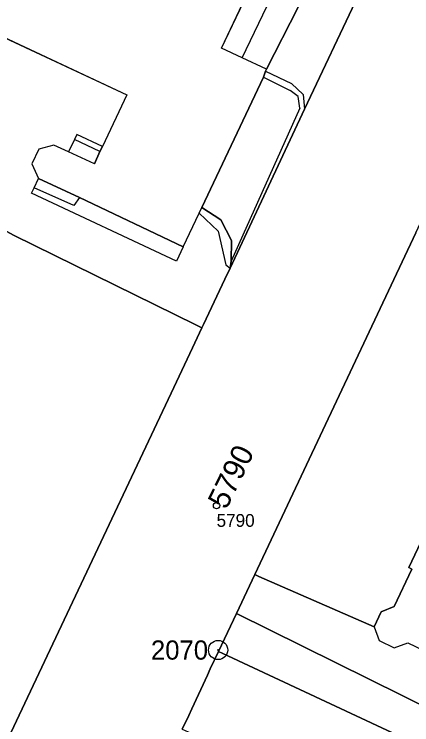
# Model space of a CAD drawing. Extents: x -690132 to -685994, y -975441 to -972444.
# Drawn here: x -687617.5 to -687586.4, y -974060.9 to -974005.4 of the extents above; entities that cross this region are included whole.
import ezdxf

# ---------------------------------------------------------------- set-up
doc = ezdxf.new("R2010")
doc.units = 0
for name, color, linetype in [('Definiční body', 7, 'Continuous'), ('Hranice parcel', 7, 'Continuous'), ('Parcelní čísla', 7, 'Continuous'), ('Polygon budovy', 7, 'Continuous'), ('Polygon parcely', 7, 'Continuous'), ('Vnitřní kresba', 7, 'Continuous'), ('Značky bodu BP', 7, 'Continuous')]:
    doc.layers.add(name, color=color, linetype=linetype)

msp = doc.modelspace()

# ---------------------------------------------------------------- linework, layer by layer
at = {"layer": 'Definiční body'}
msp.add_circle((-687601.64, -974043.79), 0.25, dxfattribs=at)
at = {"layer": 'Hranice parcel'}
for points in [[(-687623.86, -973935.74), (-687626.86, -973941.09), (-687629.12, -973946.02), (-687630.99, -973950.1), (-687648.56, -973988.52), (-687650.94, -973993.61), (-687655.03, -974002.34), (-687653.31, -974003.21), (-687617.46, -974022.68), (-687603.32, -974029.64), (-687602.78, -974029.91)], [(-687600.59, -974025.23), (-687594.76, -974012.83), (-687590.59, -974003.93), (-687573.81, -973968.21), (-687569.84, -973959.76), (-687566.87, -973953.44), (-687566.8, -973949.75), (-687569.25, -973946.83)], [(-687600.59, -974025.23), (-687600.5, -974024.7), (-687600.48, -974023.07), (-687601.3, -974021.47), (-687602.8, -974020.49), (-687597.97, -974010.32), (-687597.82, -974009.84), (-687597.75, -974009.69), (-687595.26, -974004.86)], [(-687586.08, -974022.47), (-687589.93, -974030.65), (-687590.8, -974032.48), (-687598.66, -974049.17)], [(-687602.78, -974029.91), (-687602.66, -974029.65), (-687600.99, -974026.09), (-687600.59, -974025.23)], [(-687630.51, -974088.82), (-687627.54, -974082.43), (-687625.92, -974078.96), (-687624.39, -974075.67), (-687622.47, -974071.6), (-687616.62, -974059.22), (-687604.97, -974034.55), (-687603.51, -974031.46), (-687602.78, -974029.91)], [(-687570.63, -974064.38), (-687566.9, -974056.52), (-687565.85, -974054.33), (-687560.61, -974043.3), (-687572.48, -974037.65), (-687578.7, -974034.69), (-687578.79, -974034.88), (-687579.96, -974034.32), (-687581.3, -974037.15), (-687580.96, -974037.3), (-687581.48, -974038.39), (-687582.58, -974039.06), (-687583.36, -974040.7), (-687583.17, -974041.96), (-687583.39, -974042.41), (-687583.62, -974042.3), (-687586.63, -974048.62), (-687586.38, -974048.74), (-687587.77, -974051.67), (-687588.77, -974052.09), (-687589.33, -974053.26), (-687598.34, -974049.32), (-687598.66, -974049.17)], [(-687598.66, -974049.17), (-687599.07, -974050.05), (-687600.09, -974052.21)], [(-687600.09, -974052.21), (-687601.03, -974054.2), (-687601.49, -974055.19)], [(-687570.63, -974064.38), (-687571.56, -974066.32), (-687600.09, -974052.21)], [(-687601.49, -974055.19), (-687602.13, -974056.55), (-687602.35, -974057.03), (-687603.58, -974059.67), (-687603.82, -974060.18), (-687604.32, -974061.24)], [(-687601.49, -974055.19), (-687601.15, -974055.35), (-687575.92, -974067.14)]]:
    msp.add_lwpolyline(points, dxfattribs=at)
at = {"layer": 'Polygon budovy'}
for points in [[(-687640.44, -973996.82), (-687608.66, -974011.7), (-687610.54, -974015.73), (-687610.75, -974016.12), (-687611.18, -974017.1), (-687613.2, -974016.15), (-687614.35, -974015.62), (-687615.53, -974015.95), (-687616.07, -974017.08), (-687615.56, -974018.24), (-687612.36, -974019.71), (-687604.24, -974023.57), (-687603.01, -974020.93), (-687602.8, -974020.49), (-687597.97, -974010.32), (-687597.82, -974009.84), (-687597.75, -974009.69), (-687599.63, -974008.81), (-687601.26, -974008.04), (-687598.94, -974003.17)], [(-687583.62, -974042.3), (-687586.63, -974048.62), (-687586.38, -974048.74), (-687587.77, -974051.67), (-687588.77, -974052.09), (-687589.33, -974053.26), (-687588.95, -974054.33), (-687587.77, -974054.89), (-687586.7, -974054.51), (-687581.25, -974057.1)]]:
    msp.add_lwpolyline(points, dxfattribs=at)
at = {"layer": 'Polygon parcely'}
for points in [[(-687622.47, -974071.6), (-687616.62, -974059.22), (-687604.97, -974034.55), (-687603.51, -974031.46), (-687602.78, -974029.91), (-687603.32, -974029.64), (-687617.46, -974022.68), (-687653.31, -974003.21), (-687655.03, -974002.34), (-687650.94, -973993.61), (-687648.56, -973988.52), (-687630.99, -973950.1), (-687629.12, -973946.02), (-687626.86, -973941.09), (-687623.86, -973935.74), (-687626.7, -973935.6), (-687635.08, -973935.17), (-687659, -973933.99), (-687712.91, -973931.07)], [(-687604.32, -974061.24), (-687603.82, -974060.18), (-687603.58, -974059.67), (-687602.35, -974057.03), (-687602.13, -974056.55), (-687601.49, -974055.19), (-687601.03, -974054.2), (-687600.09, -974052.21), (-687599.07, -974050.05), (-687598.66, -974049.17), (-687590.8, -974032.48), (-687589.93, -974030.65), (-687586.08, -974022.47), (-687583.91, -974017.85), (-687580.83, -974011.32), (-687578.43, -974006.22), (-687575.66, -974000.34)], [(-687590.59, -974003.93), (-687594.76, -974012.83), (-687600.59, -974025.23), (-687600.99, -974026.09), (-687602.66, -974029.65), (-687602.78, -974029.91), (-687603.51, -974031.46), (-687604.97, -974034.55), (-687616.62, -974059.22), (-687622.47, -974071.6)], [(-687595.26, -974004.86), (-687597.75, -974009.69), (-687597.82, -974009.84), (-687597.97, -974010.32), (-687602.8, -974020.49), (-687601.3, -974021.47), (-687600.48, -974023.07), (-687600.5, -974024.7), (-687600.59, -974025.23), (-687594.76, -974012.83), (-687590.59, -974003.93)], [(-687617.46, -974022.68), (-687603.32, -974029.64), (-687602.78, -974029.91), (-687602.66, -974029.65), (-687600.99, -974026.09), (-687600.59, -974025.23), (-687600.5, -974024.7), (-687600.48, -974023.07), (-687601.3, -974021.47), (-687602.8, -974020.49), (-687597.97, -974010.32), (-687597.82, -974009.84), (-687597.75, -974009.69), (-687595.26, -974004.86)], [(-687586.08, -974022.47), (-687589.93, -974030.65), (-687590.8, -974032.48), (-687598.66, -974049.17), (-687598.34, -974049.32), (-687589.33, -974053.26), (-687588.77, -974052.09), (-687587.77, -974051.67), (-687586.38, -974048.74), (-687586.63, -974048.62), (-687583.62, -974042.3)], [(-687583.62, -974042.3), (-687586.63, -974048.62), (-687586.38, -974048.74), (-687587.77, -974051.67), (-687588.77, -974052.09), (-687589.33, -974053.26), (-687598.34, -974049.32), (-687598.66, -974049.17), (-687599.07, -974050.05), (-687600.09, -974052.21), (-687571.56, -974066.32)]]:
    msp.add_lwpolyline(points, dxfattribs=at)
for points in [[(-687560.73, -974074.24), (-687558.69, -974069.83), (-687557.27, -974066.75), (-687570.63, -974064.38), (-687571.56, -974066.32), (-687600.09, -974052.21), (-687601.03, -974054.2), (-687601.49, -974055.19), (-687601.15, -974055.35), (-687575.92, -974067.14), (-687567.99, -974070.86), (-687561.06, -974074.08)], [(-687590.75, -974080.64), (-687588.11, -974075.03), (-687584.05, -974076.91), (-687581.08, -974078.29), (-687578.55, -974072.82), (-687575.92, -974067.14), (-687601.15, -974055.35), (-687601.49, -974055.19), (-687602.13, -974056.55), (-687602.35, -974057.03), (-687603.58, -974059.67), (-687603.82, -974060.18), (-687604.32, -974061.24), (-687603.86, -974061.45), (-687600.75, -974062.84), (-687606.15, -974074.36), (-687596.68, -974078.8), (-687597.13, -974079.78), (-687591.57, -974082.39)]]:
    msp.add_lwpolyline(points, close=True, dxfattribs=at)
at = {"layer": 'Vnitřní kresba'}
for p, q in [((-687640.44, -973996.82), (-687608.66, -974011.7)), ((-687601.26, -974008.04), (-687598.94, -974003.17)), ((-687599.63, -974008.81), (-687597.3, -974003.92)), ((-687599.63, -974008.81), (-687601.26, -974008.04)), ((-687597.75, -974009.69), (-687599.63, -974008.81)), ((-687597.82, -974009.84), (-687595.78, -974010.82)), ((-687597.97, -974010.32), (-687595.88, -974011.35)), ((-687595.78, -974010.82), (-687594.87, -974011.68)), ((-687595.26, -974011.83), (-687595.88, -974011.35)), ((-687608.66, -974011.7), (-687610.54, -974015.73)), ((-687595.13, -974012.75), (-687595.26, -974011.83)), ((-687594.87, -974011.68), (-687594.76, -974012.83)), ((-687595.13, -974012.75), (-687600.5, -974024.7)), ((-687612.56, -974014.79), (-687612.75, -974015.19)), ((-687610.54, -974015.73), (-687612.56, -974014.79)), ((-687612.75, -974015.19), (-687613.2, -974016.15)), ((-687610.75, -974016.12), (-687612.75, -974015.19)), ((-687615.53, -974015.95), (-687616.07, -974017.08)), ((-687614.35, -974015.62), (-687615.53, -974015.95)), ((-687613.2, -974016.15), (-687614.35, -974015.62)), ((-687610.75, -974016.12), (-687610.54, -974015.73)), ((-687611.18, -974017.1), (-687613.2, -974016.15)), ((-687611.18, -974017.1), (-687610.75, -974016.12)), ((-687616.07, -974017.08), (-687615.56, -974018.24)), ((-687615.9, -974018.97), (-687615.56, -974018.24)), ((-687612.36, -974019.71), (-687615.56, -974018.24)), ((-687616.09, -974019.37), (-687615.9, -974018.97)), ((-687604.76, -974024.7), (-687616.09, -974019.37)), ((-687612.78, -974020.34), (-687615.9, -974018.97)), ((-687612.36, -974019.71), (-687612.78, -974020.34)), ((-687604.24, -974023.57), (-687612.36, -974019.71)), ((-687604.24, -974023.57), (-687603.01, -974020.93)), ((-687603.01, -974020.93), (-687602.8, -974020.49)), ((-687603.01, -974020.93), (-687601.51, -974022.35)), ((-687601.51, -974022.35), (-687600.93, -974024.99)), ((-687604.24, -974023.57), (-687604.76, -974024.7)), ((-687600.93, -974024.99), (-687600.59, -974025.23)), ((-687589.33, -974053.26), (-687588.95, -974054.33)), ((-687588.95, -974054.33), (-687587.77, -974054.89)), ((-687587.77, -974054.89), (-687586.7, -974054.51)), ((-687586.7, -974054.51), (-687581.25, -974057.1))]:
    msp.add_line(p, q, dxfattribs=at)
at = {"layer": 'Značky bodu BP'}
for radius in [0.75, 0.03]:
    msp.add_circle((-687601.52, -974055.07), radius, dxfattribs=at)

# ---------------------------------------------------------------- texts
at = {"layer": 'Definiční body'}
msp.add_text('5790', height=1, dxfattribs=at).set_placement((-687601.64, -974045.446))
at = {"layer": 'Parcelní čísla'}
msp.add_text('5790', height=1.7, rotation=64, dxfattribs=at).set_placement((-687600.876, -974044.162))
at = {"layer": 'Značky bodu BP'}
msp.add_text('2070', height=1.5, dxfattribs=at).set_placement((-687606.768, -974055.82))

doc.saveas('drawing.dxf')
